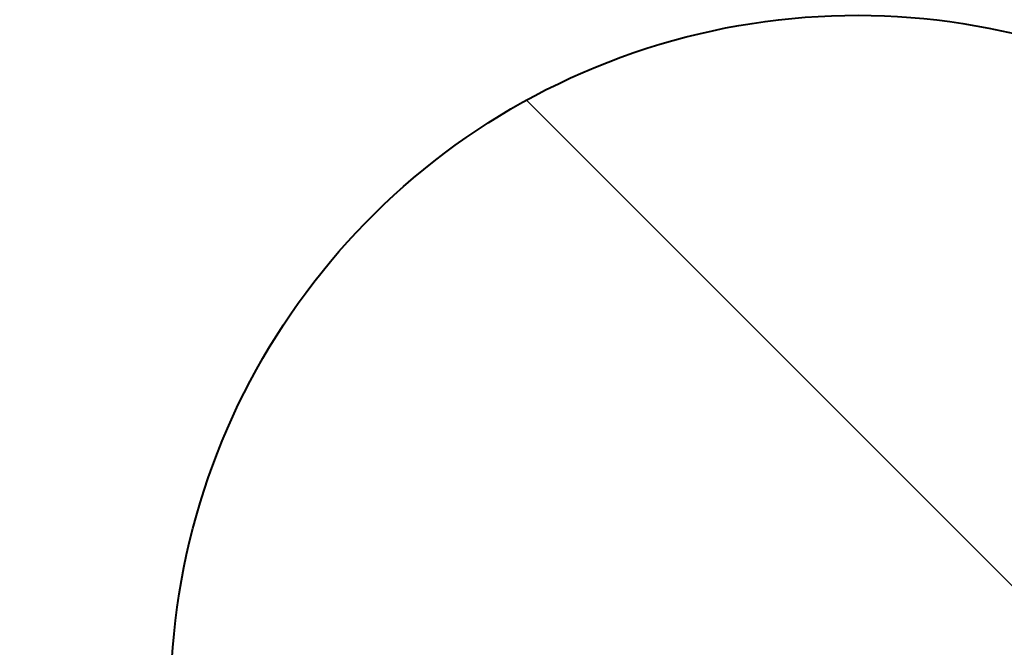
# Model space of a CAD drawing. Header units: metres. Extents: x -138 to 797, y -50 to 519.
# Tile 279 of 327: x 116.58 to 117.029, y 430.971 to 431.257. Entities that reach past the tile are written whole.
import ezdxf

# ---------------------------------------------------------------- set-up
doc = ezdxf.new("R2010")
doc.units = ezdxf.units.M
doc.header["$MEASUREMENT"] = 0
doc.layers.add('B_DETAIL', color=7, linetype='Continuous', lineweight=18)
doc.layers.add('B_DETAIL_OBJ', color=7, linetype='Continuous', lineweight=40)

# ---------------------------------------------------------------- blocks, each defined once
blk = doc.blocks.new('*U1773')
at = {"layer": 'B_DETAIL'}
h = blk.add_hatch(dxfattribs=at)
h.set_pattern_fill('ANSI32', color=256, scale=2.30116, angle=90)
h.set_pattern_definition([(135, (249.9776, 136.9638), (-0.610187, -0.610187), []), (135, (249.9776, 137.3706), (-0.610187, -0.610187), [])])
edge = h.paths.add_edge_path()
edge.add_line((231.96774, 166.3023), (229.47686, 166.3023))
edge.add_line((229.47686, 166.3023), (229.11404, 165.9363))
edge.add_line((229.11404, 165.9363), (229.11404, 165.3889))
edge.add_line((229.11404, 165.3889), (229.20242, 165.29737))
edge.add_line((229.20242, 165.29737), (229.70143, 165.29761))
edge.add_arc((230.01918, 165.33757), 0.32025, 18.9985, 187.1665, ccw=False)
edge.add_line((230.32198, 165.44182), (230.70921, 164.31713))
edge.add_arc((230.40641, 164.21287), 0.32025, -161.0015, 18.9985, ccw=False)
edge.add_line((230.10361, 164.10862), (230.0378, 164.29974))
edge.add_arc((229.79049, 164.10741), 0.31329, 37.8717, 180)
edge.add_line((229.4772, 164.10741), (229.47686, 163.37433))
edge.add_line((229.47686, 163.37433), (231.96774, 163.37433))
edge.add_line((231.96774, 163.37433), (231.96774, 166.3023))
at = {"layer": 'B_DETAIL_OBJ', "flags": 128}
blk.add_lwpolyline([(231.96774, 166.3023), (231.96774, 163.37433), (229.47686, 163.37433), (229.4772, 164.10741, -0.713683), (230.03757, 164.30004)], format="xyb", dxfattribs=at)

msp = doc.modelspace()

# ---------------------------------------------------------------- block references
msp.add_blockref('*U1773', (-112.82857, 266.83871))

doc.saveas('drawing.dxf')
